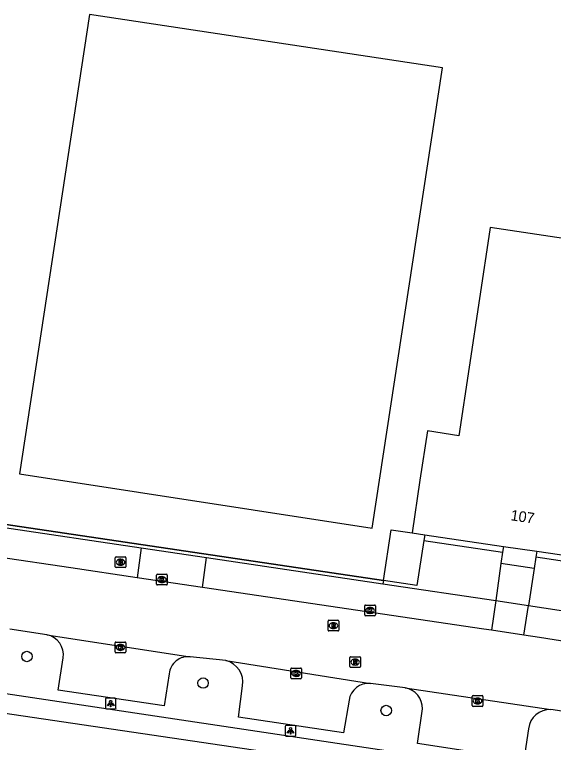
# Model space of a CAD drawing. Extents: x 163010 to 163853, y 382793 to 383982.
# Drawn here: x 163405.3 to 163455.8, y 382831.7 to 382899.9 of the extents above; entities that cross this region are included whole.
import ezdxf

# ---------------------------------------------------------------- set-up
doc = ezdxf.new("R2010")
doc.units = 0
for name, color, linetype in [('IMGEO_Boom', 7, 'Continuous'), ('IMGEO_Brandkraan', 7, 'Continuous'), ('IMGEO_Fietspad_open', 7, 'Continuous'), ('IMGEO_Hek', 7, 'Continuous'), ('IMGEO_Kolk', 7, 'Continuous'), ('IMGEO_Lichtpunt', 7, 'Continuous'), ('IMGEO_Open_loods', 7, 'Continuous'), ('IMGEO_Pand', 7, 'Continuous'), ('IMGEO_Pand_nummerreeks', 7, 'Continuous'), ('IMGEO_Parkeervlak_open', 7, 'Continuous'), ('IMGEO_Rijbaan_lokaal_open', 7, 'Continuous'), ('IMGEO_Rioolput', 7, 'Continuous'), ('IMGEO_Voetpad_open', 7, 'Continuous')]:
    doc.layers.add(name, color=color, linetype=linetype)

msp = doc.modelspace()

# ---------------------------------------------------------------- linework, layer by layer
at = {"layer": 'IMGEO_Boom'}
for centre in [(163406.468, 382839.71), (163422.988, 382837.224), (163440.162, 382834.647)]:
    msp.add_circle(centre, 0.489, dxfattribs=at)
at = {"layer": 'IMGEO_Brandkraan'}
for p, q in [((163414.75, 382848.118), (163414.75, 382848.97)), ((163414.825, 382849.044), (163415.677, 382849.044)), ((163415.751, 382848.97), (163415.751, 382848.118)), ((163415.261, 382848.264), (163415.236, 382848.264)), ((163415.238, 382848.824), (163415.263, 382848.824)), ((163415.677, 382848.044), (163414.825, 382848.044))]:
    msp.add_line(p, q, dxfattribs=at)
for points in [[(163414.75, 382848.118), (163414.75, 382848.97)], [(163414.825, 382849.044), (163415.677, 382849.044)], [(163415.751, 382848.97), (163415.751, 382848.118)], [(163415.098, 382848.744), (163415.098, 382848.344), (163415.311, 382848.344)], [(163415.329, 382848.744), (163415.098, 382848.744)], [(163415.277, 382848.663), (163415.223, 382848.663), (163415.223, 382848.587)], [(163415.223, 382848.587), (163415.276, 382848.587)], [(163415.285, 382848.511), (163415.223, 382848.511), (163415.223, 382848.43)], [(163415.223, 382848.43), (163415.285, 382848.43)], [(163415.677, 382848.044), (163414.825, 382848.044)]]:
    msp.add_lwpolyline(points, dxfattribs=at)
for centre, radius, start, end in [((163414.827, 382848.968), 0.0765, 91.55205, 178.44795), ((163414.827, 382848.968), 0.0765, 91.55205, 178.44795), ((163415.675, 382848.968), 0.0765, 1.55205, 88.44795), ((163415.675, 382848.968), 0.0765, 1.55205, 88.44795), ((163415.278, 382848.625), 0.0379, 267.82845, 90.93552), ((163415.286, 382848.47), 0.0404, 269.87594, 90.50774), ((163415.317, 382848.595), 0.251, 268.66757, 293.53466), ((163415.333, 382848.599), 0.145, 59.4692, 91.53667), ((163415.358, 382848.646), 0.0922, 285.51372, 58.15012), ((163415.363, 382848.454), 0.105, 301.31148, 78.98903), ((163414.827, 382848.12), 0.0765, 181.55205, 268.44795), ((163414.827, 382848.12), 0.0765, 181.55205, 268.44795), ((163415.675, 382848.12), 0.0765, 271.55205, 358.44795), ((163415.675, 382848.12), 0.0765, 271.55205, 358.44795)]:
    msp.add_arc(centre, radius, start, end, dxfattribs=at)
for centre, major_axis, ratio, start_param, end_param in [((163415.237, 382848.544), (-0.387, 0.002), 0.722429, 4.712389, 7.853982), ((163415.262, 382848.544), (-0.39, 0.002), 0.717154, 1.570796, 4.712389)]:
    msp.add_ellipse(centre, major_axis=major_axis, ratio=ratio, start_param=start_param, end_param=end_param, dxfattribs=at)
at = {"layer": 'IMGEO_Fietspad_open'}
for points in [[(163499.251, 382822.021), (163494.803, 382822.681), (163390.478, 382838.302), (163342.832, 382844.985), (163340.526, 382845.669), (163339.133, 382846.245), (163338.098, 382846.827), (163337.562, 382847.213), (163336.875, 382847.731), (163335.282, 382849.281), (163334.239, 382850.672), (163334.016, 382850.97)], [(163342.164, 382843.039), (163390.211, 382836.499), (163442.533, 382828.767), (163494.45, 382820.86), (163498.854, 382820.217)]]:
    msp.add_lwpolyline(points, dxfattribs=at)
at = {"layer": 'IMGEO_Hek'}
for points in [[(163439.899, 382846.82), (163385.727, 382854.848), (163386.391, 382859.443)], [(163439.899, 382846.82), (163440.613, 382851.588), (163442.59, 382851.291)], [(163443.785, 382851.115), (163443.7, 382850.567)], [(163443.7, 382850.567), (163443.044, 382846.354), (163439.899, 382846.82)]]:
    msp.add_lwpolyline(points, dxfattribs=at)
at = {"layer": 'IMGEO_Kolk'}
for p, q in [((163418.628, 382846.491), (163418.628, 382847.343)), ((163418.703, 382847.417), (163419.555, 382847.417)), ((163419.116, 382847.197), (163419.141, 382847.197)), ((163419.629, 382847.343), (163419.629, 382846.491)), ((163419.555, 382846.417), (163418.703, 382846.417)), ((163419.139, 382846.637), (163419.114, 382846.637)), ((163438.148, 382843.6), (163438.148, 382844.452)), ((163438.223, 382844.526), (163439.075, 382844.526)), ((163438.636, 382844.306), (163438.661, 382844.306)), ((163439.149, 382844.452), (163439.149, 382843.6)), ((163439.075, 382843.526), (163438.223, 382843.526)), ((163438.659, 382843.746), (163438.634, 382843.746)), ((163414.736, 382840.139), (163414.736, 382840.991)), ((163414.811, 382841.065), (163415.663, 382841.065)), ((163415.224, 382840.845), (163415.249, 382840.845)), ((163415.737, 382840.991), (163415.737, 382840.139)), ((163415.247, 382840.285), (163415.222, 382840.285)), ((163415.663, 382840.065), (163414.811, 382840.065)), ((163431.212, 382837.698), (163431.212, 382838.55)), ((163431.287, 382838.624), (163432.139, 382838.624)), ((163431.7, 382838.404), (163431.725, 382838.404)), ((163432.213, 382838.55), (163432.213, 382837.698)), ((163432.139, 382837.624), (163431.287, 382837.624)), ((163431.723, 382837.844), (163431.698, 382837.844)), ((163448.307, 382836.04), (163449.159, 382836.04)), ((163448.232, 382835.114), (163448.232, 382835.966)), ((163448.72, 382835.82), (163448.745, 382835.82)), ((163449.233, 382835.966), (163449.233, 382835.114)), ((163449.159, 382835.04), (163448.307, 382835.04)), ((163448.743, 382835.26), (163448.718, 382835.26))]:
    msp.add_line(p, q, dxfattribs=at)
for points in [[(163418.628, 382846.491), (163418.628, 382847.343)], [(163418.703, 382847.417), (163419.555, 382847.417)], [(163418.949, 382847.117), (163419.072, 382847.117), (163419.072, 382846.966), (163419.202, 382847.117), (163419.366, 382847.117), (163419.22, 382846.966), (163419.373, 382846.717), (163419.221, 382846.717), (163419.136, 382846.881), (163419.072, 382846.814), (163419.072, 382846.717), (163418.949, 382846.717), (163418.949, 382847.117)], [(163419.629, 382847.343), (163419.629, 382846.491)], [(163419.555, 382846.417), (163418.703, 382846.417)], [(163438.148, 382843.6), (163438.148, 382844.452)], [(163438.223, 382844.526), (163439.075, 382844.526)], [(163438.469, 382844.226), (163438.592, 382844.226), (163438.592, 382844.075), (163438.722, 382844.226), (163438.886, 382844.226), (163438.74, 382844.075), (163438.893, 382843.826), (163438.741, 382843.826), (163438.656, 382843.99), (163438.592, 382843.923), (163438.592, 382843.826), (163438.469, 382843.826), (163438.469, 382844.226)], [(163439.149, 382844.452), (163439.149, 382843.6)], [(163439.075, 382843.526), (163438.223, 382843.526)], [(163414.736, 382840.139), (163414.736, 382840.991)], [(163414.811, 382841.065), (163415.663, 382841.065)], [(163415.057, 382840.765), (163415.18, 382840.765), (163415.18, 382840.614), (163415.31, 382840.765), (163415.474, 382840.765), (163415.328, 382840.614), (163415.481, 382840.365), (163415.329, 382840.365), (163415.244, 382840.529), (163415.18, 382840.462), (163415.18, 382840.365), (163415.057, 382840.365), (163415.057, 382840.765)], [(163415.737, 382840.991), (163415.737, 382840.139)], [(163415.663, 382840.065), (163414.811, 382840.065)], [(163431.212, 382837.698), (163431.212, 382838.55)], [(163431.287, 382838.624), (163432.139, 382838.624)], [(163431.533, 382838.324), (163431.656, 382838.324), (163431.656, 382838.173), (163431.786, 382838.324), (163431.95, 382838.324), (163431.804, 382838.173), (163431.957, 382837.924), (163431.805, 382837.924), (163431.72, 382838.088), (163431.656, 382838.021), (163431.656, 382837.924), (163431.533, 382837.924), (163431.533, 382838.324)], [(163432.213, 382838.55), (163432.213, 382837.698)], [(163432.139, 382837.624), (163431.287, 382837.624)], [(163448.307, 382836.04), (163449.159, 382836.04)], [(163448.232, 382835.114), (163448.232, 382835.966)], [(163448.553, 382835.74), (163448.676, 382835.74), (163448.676, 382835.589), (163448.806, 382835.74), (163448.97, 382835.74), (163448.824, 382835.589), (163448.977, 382835.34), (163448.825, 382835.34), (163448.74, 382835.504), (163448.676, 382835.437), (163448.676, 382835.34), (163448.553, 382835.34), (163448.553, 382835.74)], [(163449.233, 382835.966), (163449.233, 382835.114)], [(163449.159, 382835.04), (163448.307, 382835.04)]]:
    msp.add_lwpolyline(points, dxfattribs=at)
for centre, start, end in [((163418.705, 382847.341), 91.55205, 178.44795), ((163418.705, 382847.341), 91.55205, 178.44795), ((163419.553, 382847.341), 1.55205, 88.44795), ((163419.553, 382847.341), 1.55205, 88.44795), ((163418.705, 382846.493), 181.55205, 268.44795), ((163418.705, 382846.493), 181.55205, 268.44795), ((163419.553, 382846.493), 271.55205, 358.44795), ((163419.553, 382846.493), 271.55205, 358.44795), ((163438.225, 382844.45), 91.55205, 178.44795), ((163438.225, 382844.45), 91.55205, 178.44795), ((163439.073, 382844.45), 1.55205, 88.44795), ((163439.073, 382844.45), 1.55205, 88.44795), ((163438.225, 382843.602), 181.55205, 268.44795), ((163438.225, 382843.602), 181.55205, 268.44795), ((163439.073, 382843.602), 271.55205, 358.44795), ((163439.073, 382843.602), 271.55205, 358.44795), ((163414.813, 382840.989), 91.55205, 178.44795), ((163414.813, 382840.989), 91.55205, 178.44795), ((163415.661, 382840.989), 1.55205, 88.44795), ((163415.661, 382840.989), 1.55205, 88.44795), ((163414.813, 382840.141), 181.55205, 268.44795), ((163414.813, 382840.141), 181.55205, 268.44795), ((163415.661, 382840.141), 271.55205, 358.44795), ((163415.661, 382840.141), 271.55205, 358.44795), ((163431.289, 382838.548), 91.55205, 178.44795), ((163431.289, 382838.548), 91.55205, 178.44795), ((163432.137, 382838.548), 1.55205, 88.44795), ((163432.137, 382838.548), 1.55205, 88.44795), ((163431.289, 382837.7), 181.55205, 268.44795), ((163431.289, 382837.7), 181.55205, 268.44795), ((163432.137, 382837.7), 271.55205, 358.44795), ((163432.137, 382837.7), 271.55205, 358.44795), ((163448.309, 382835.964), 91.55205, 178.44795), ((163448.309, 382835.964), 91.55205, 178.44795), ((163449.157, 382835.964), 1.55205, 88.44795), ((163449.157, 382835.964), 1.55205, 88.44795), ((163448.309, 382835.116), 181.55205, 268.44795), ((163448.309, 382835.116), 181.55205, 268.44795), ((163449.157, 382835.116), 271.55205, 358.44795), ((163449.157, 382835.116), 271.55205, 358.44795)]:
    msp.add_arc(centre, 0.0765, start, end, dxfattribs=at)
for centre, major_axis, ratio, start_param, end_param in [((163419.115, 382846.917), (-0.387, 0.002), 0.722429, 4.712389, 7.853982), ((163419.14, 382846.917), (-0.39, 0.002), 0.717154, 1.570796, 4.712389), ((163438.635, 382844.026), (-0.387, 0.002), 0.722429, 4.712389, 7.853982), ((163438.66, 382844.026), (-0.39, 0.002), 0.717154, 1.570796, 4.712389), ((163415.223, 382840.565), (-0.387, 0.002), 0.722429, 4.712389, 7.853982), ((163415.248, 382840.565), (-0.39, 0.002), 0.717154, 1.570796, 4.712389), ((163431.699, 382838.124), (-0.387, 0.002), 0.722429, 4.712389, 7.853982), ((163431.724, 382838.124), (-0.39, 0.002), 0.717154, 1.570796, 4.712389), ((163448.719, 382835.54), (-0.387, 0.002), 0.722429, 4.712389, 7.853982), ((163448.744, 382835.54), (-0.39, 0.002), 0.717154, 1.570796, 4.712389)]:
    msp.add_ellipse(centre, major_axis=major_axis, ratio=ratio, start_param=start_param, end_param=end_param, dxfattribs=at)
at = {"layer": 'IMGEO_Lichtpunt'}
for p, q in [((163413.825, 382835.704), (163413.825, 382834.897)), ((163413.825, 382835.704), (163413.825, 382834.897)), ((163414.727, 382835.799), (163413.919, 382835.799)), ((163414.727, 382835.799), (163413.919, 382835.799)), ((163414.821, 382834.897), (163414.821, 382835.704)), ((163414.821, 382834.897), (163414.821, 382835.704)), ((163413.919, 382834.803), (163414.727, 382834.803)), ((163413.919, 382834.803), (163414.727, 382834.803)), ((163430.697, 382833.149), (163430.697, 382832.342)), ((163430.697, 382833.149), (163430.697, 382832.342)), ((163431.599, 382833.244), (163430.791, 382833.244)), ((163431.599, 382833.244), (163430.791, 382833.244)), ((163431.693, 382832.342), (163431.693, 382833.149)), ((163431.693, 382832.342), (163431.693, 382833.149)), ((163430.791, 382832.248), (163431.599, 382832.248)), ((163430.791, 382832.248), (163431.599, 382832.248))]:
    msp.add_line(p, q, dxfattribs=at)
for points in [[(163414.199, 382835.368), (163414.238, 382835.34), (163414.05, 382835.078), (163414.012, 382835.105), (163414.199, 382835.368)], [(163414.301, 382835.32), (163414.348, 382835.32), (163414.348, 382834.998), (163414.301, 382834.998), (163414.301, 382835.32)], [(163414.411, 382835.34), (163414.449, 382835.367), (163414.636, 382835.105), (163414.597, 382835.077), (163414.411, 382835.34)], [(163431.071, 382832.813), (163431.11, 382832.785), (163430.922, 382832.523), (163430.884, 382832.55), (163431.071, 382832.813)], [(163431.173, 382832.765), (163431.22, 382832.765), (163431.22, 382832.443), (163431.173, 382832.443), (163431.173, 382832.765)], [(163431.283, 382832.785), (163431.321, 382832.812), (163431.508, 382832.55), (163431.469, 382832.522), (163431.283, 382832.785)]]:
    msp.add_lwpolyline(points, dxfattribs=at)
for centre in [(163414.324, 382835.502), (163431.196, 382832.947)]:
    msp.add_circle(centre, 0.0994, dxfattribs=at)
for centre, start, end in [((163413.919, 382835.704), 90, 180), ((163413.919, 382835.704), 90, 180), ((163414.727, 382835.704), 0, 90), ((163414.727, 382835.704), 0, 90), ((163413.919, 382834.897), 180, 270), ((163413.919, 382834.897), 180, 270), ((163414.727, 382834.897), 270, 0), ((163414.727, 382834.897), 270, 360), ((163430.791, 382833.149), 90, 180), ((163430.791, 382833.149), 90, 180), ((163431.599, 382833.149), 0, 90), ((163431.599, 382833.149), 0, 90), ((163430.791, 382832.342), 180, 270), ((163430.791, 382832.342), 180, 270), ((163431.599, 382832.342), 270, 0), ((163431.599, 382832.342), 270, 360)]:
    msp.add_arc(centre, 0.0946, start, end, dxfattribs=at)
at = {"layer": 'IMGEO_Open_loods'}
msp.add_lwpolyline([(163405.759, 382856.816), (163438.859, 382851.746), (163445.437, 382894.876), (163412.344, 382899.859), (163405.759, 382856.816)], dxfattribs=at)
at = {"layer": 'IMGEO_Pand'}
for points in [[(163462.188, 382865.086), (163464.09, 382877.781), (163449.905, 382879.906), (163449.872, 382879.688), (163446.981, 382860.397), (163444.021, 382860.841), (163443.331, 382856.236), (163442.59, 382851.291)], [(163442.59, 382851.291), (163443.785, 382851.115)], [(163443.785, 382851.115), (163451.148, 382850.03)], [(163451.148, 382850.03), (163454.282, 382849.568)], [(163454.282, 382849.568), (163462.788, 382848.315)]]:
    msp.add_lwpolyline(points, dxfattribs=at)
at = {"layer": 'IMGEO_Parkeervlak_open'}
for points in [[(163419.813, 382838.084), (163419.353, 382835.081), (163409.405, 382836.57), (163409.878, 382839.575)], [(163436.683, 382835.603), (163436.16, 382832.57), (163426.298, 382834.024), (163426.694, 382836.972)], [(163453.505, 382832.947), (163453.061, 382830.018), (163443.099, 382831.564), (163443.579, 382834.798)]]:
    msp.add_lwpolyline(points, dxfattribs=at)
for centre, radius, start, end in [((163407.984, 382839.86), 1.915, 351.4395, 79.17412), ((163421.564, 382837.934), 1.758, 82.59492, 175.09817), ((163424.642, 382837.304), 2.078, 350.8143, 76.54335), ((163438.502, 382835.361), 1.835, 83.90236, 172.4322), ((163441.552, 382834.789), 2.027, 0.24768, 78.81479), ((163455.529, 382832.705), 2.039, 88.18357, 173.19046)]:
    msp.add_arc(centre, radius, start, end, dxfattribs=at)
at = {"layer": 'IMGEO_Rijbaan_lokaal_open'}
for points in [[(163416.797, 382847.085), (163410.595, 382848.011), (163403.756, 382849.032)], [(163422.942, 382846.166), (163416.797, 382847.085)], [(163450.036, 382842.169), (163449.323, 382842.274), (163422.942, 382846.166)], [(163408.344, 382841.741), (163404.854, 382842.266)], [(163453.081, 382841.716), (163450.036, 382842.169)], [(163408.344, 382841.741), (163409.555, 382841.555), (163421.791, 382839.677)], [(163474.19, 382838.368), (163454.548, 382841.48), (163453.081, 382841.716)], [(163425.126, 382839.325), (163421.791, 382839.677)], [(163425.126, 382839.325), (163438.697, 382837.186)], [(163441.945, 382836.778), (163438.697, 382837.186)], [(163441.945, 382836.778), (163455.594, 382834.743)], [(163458.891, 382834.237), (163455.594, 382834.743)]]:
    msp.add_lwpolyline(points, dxfattribs=at)
at = {"layer": 'IMGEO_Rioolput'}
for p, q in [((163434.712, 382842.174), (163434.712, 382843.026)), ((163434.787, 382843.1), (163435.639, 382843.1)), ((163435.2, 382842.88), (163435.225, 382842.88)), ((163435.713, 382843.026), (163435.713, 382842.174)), ((163435.223, 382842.32), (163435.198, 382842.32)), ((163435.639, 382842.1), (163434.787, 382842.1)), ((163436.752, 382838.759), (163436.752, 382839.611)), ((163436.827, 382839.685), (163437.679, 382839.685)), ((163437.24, 382839.465), (163437.265, 382839.465)), ((163437.753, 382839.611), (163437.753, 382838.759)), ((163437.263, 382838.905), (163437.238, 382838.905)), ((163437.679, 382838.685), (163436.827, 382838.685))]:
    msp.add_line(p, q, dxfattribs=at)
for points in [[(163434.712, 382842.174), (163434.712, 382843.026)], [(163434.787, 382843.1), (163435.639, 382843.1)], [(163435.713, 382843.026), (163435.713, 382842.174)], [(163435.301, 382842.798), (163435.049, 382842.8), (163435.049, 382842.4)], [(163435.049, 382842.4), (163435.173, 382842.4), (163435.173, 382842.562), (163435.184, 382842.562)], [(163435.227, 382842.719), (163435.173, 382842.719), (163435.173, 382842.638)], [(163435.173, 382842.638), (163435.225, 382842.638)], [(163435.231, 382842.533), (163435.302, 382842.4), (163435.442, 382842.4), (163435.377, 382842.526)], [(163435.639, 382842.1), (163434.787, 382842.1)], [(163436.752, 382838.759), (163436.752, 382839.611)], [(163436.827, 382839.685), (163437.679, 382839.685)], [(163437.753, 382839.611), (163437.753, 382838.759)], [(163437.341, 382839.383), (163437.089, 382839.385), (163437.089, 382838.985)], [(163437.089, 382838.985), (163437.213, 382838.985), (163437.213, 382839.147), (163437.224, 382839.147)], [(163437.267, 382839.304), (163437.213, 382839.304), (163437.213, 382839.223)], [(163437.213, 382839.223), (163437.265, 382839.223)], [(163437.271, 382839.118), (163437.342, 382838.985), (163437.482, 382838.985), (163437.417, 382839.111)], [(163437.679, 382838.685), (163436.827, 382838.685)]]:
    msp.add_lwpolyline(points, dxfattribs=at)
for centre, radius, start, end in [((163434.789, 382843.024), 0.0765, 91.55205, 178.44795), ((163434.789, 382843.024), 0.0765, 91.55205, 178.44795), ((163435.637, 382843.024), 0.0765, 1.55205, 88.44795), ((163435.637, 382843.024), 0.0765, 1.55205, 88.44795), ((163434.789, 382842.176), 0.0765, 181.55205, 268.44795), ((163434.789, 382842.176), 0.0765, 181.55205, 268.44795), ((163435.183, 382842.509), 0.0533, 26.02933, 88.69889), ((163435.209, 382842.827), 0.19, 274.7715, 282.96867), ((163435.233, 382842.623), 0.0964, 77.00612, 93.18647), ((163435.247, 382842.68), 0.0378, 276.66336, 79.67722), ((163435.3, 382842.688), 0.109, 350.36119, 89.41601), ((163435.298, 382842.688), 0.112, 277.58423, 350.98172), ((163435.282, 382842.473), 0.108, 29.51342, 73.79051), ((163435.637, 382842.176), 0.0765, 271.55205, 358.44795), ((163435.637, 382842.176), 0.0765, 271.55205, 358.44795), ((163436.829, 382839.609), 0.0765, 91.55205, 178.44795), ((163436.829, 382839.609), 0.0765, 91.55205, 178.44795), ((163437.677, 382839.609), 0.0765, 1.55205, 88.44795), ((163437.677, 382839.609), 0.0765, 1.55205, 88.44795), ((163436.829, 382838.761), 0.0765, 181.55205, 268.44795), ((163436.829, 382838.761), 0.0765, 181.55205, 268.44795), ((163437.223, 382839.094), 0.0533, 26.02933, 88.69889), ((163437.249, 382839.412), 0.19, 274.7715, 282.96867), ((163437.273, 382839.208), 0.0964, 77.00612, 93.18647), ((163437.287, 382839.265), 0.0378, 276.66336, 79.67722), ((163437.34, 382839.273), 0.109, 350.36119, 89.41601), ((163437.338, 382839.273), 0.112, 277.58423, 350.98172), ((163437.322, 382839.058), 0.108, 29.51342, 73.79051), ((163437.677, 382838.761), 0.0765, 271.55205, 358.44795), ((163437.677, 382838.761), 0.0765, 271.55205, 358.44795)]:
    msp.add_arc(centre, radius, start, end, dxfattribs=at)
for centre, major_axis, ratio, start_param, end_param in [((163435.199, 382842.6), (-0.387, 0.002), 0.722429, 4.712389, 7.853982), ((163435.224, 382842.6), (-0.39, 0.002), 0.717154, 1.570796, 4.712389), ((163437.239, 382839.185), (-0.387, 0.002), 0.722429, 4.712389, 7.853982), ((163437.264, 382839.185), (-0.39, 0.002), 0.717154, 1.570796, 4.712389)]:
    msp.add_ellipse(centre, major_axis=major_axis, ratio=ratio, start_param=start_param, end_param=end_param, dxfattribs=at)
at = {"layer": 'IMGEO_Voetpad_open'}
for points in [[(163386.391, 382859.443), (163385.727, 382854.848), (163439.899, 382846.82)], [(163404.148, 382851.826), (163417.18, 382849.888)], [(163439.899, 382846.82), (163440.613, 382851.588), (163442.59, 382851.291)], [(163443.785, 382851.115), (163443.7, 382850.567)], [(163443.7, 382850.567), (163443.044, 382846.354), (163439.899, 382846.82)], [(163443.7, 382850.567), (163451.065, 382849.481)], [(163417.18, 382849.888), (163416.797, 382847.085)], [(163417.18, 382849.888), (163423.301, 382848.993)], [(163451.148, 382850.03), (163451.065, 382849.481)], [(163422.942, 382846.166), (163423.301, 382848.993)], [(163423.301, 382848.993), (163439.855, 382846.524)], [(163451.065, 382849.481), (163450.907, 382848.434)], [(163454.197, 382849.013), (163454.037, 382847.968)], [(163454.282, 382849.568), (163454.197, 382849.013)], [(163468.109, 382846.939), (163454.197, 382849.013)], [(163450.907, 382848.434), (163450.454, 382844.942)], [(163454.037, 382847.968), (163450.907, 382848.434)], [(163454.037, 382847.968), (163453.507, 382844.482)], [(163439.899, 382846.82), (163439.855, 382846.524)], [(163439.855, 382846.524), (163450.454, 382844.942)], [(163450.454, 382844.942), (163450.036, 382842.169)], [(163450.454, 382844.942), (163453.507, 382844.482)], [(163453.081, 382841.716), (163453.507, 382844.482)], [(163453.507, 382844.482), (163467.492, 382842.353)]]:
    msp.add_lwpolyline(points, dxfattribs=at)

# ---------------------------------------------------------------- texts
at = {"layer": 'IMGEO_Pand_nummerreeks'}
msp.add_text('107', height=1, rotation=351.61852, dxfattribs=at).set_placement((163451.783, 382852.483))

doc.saveas('drawing.dxf')
